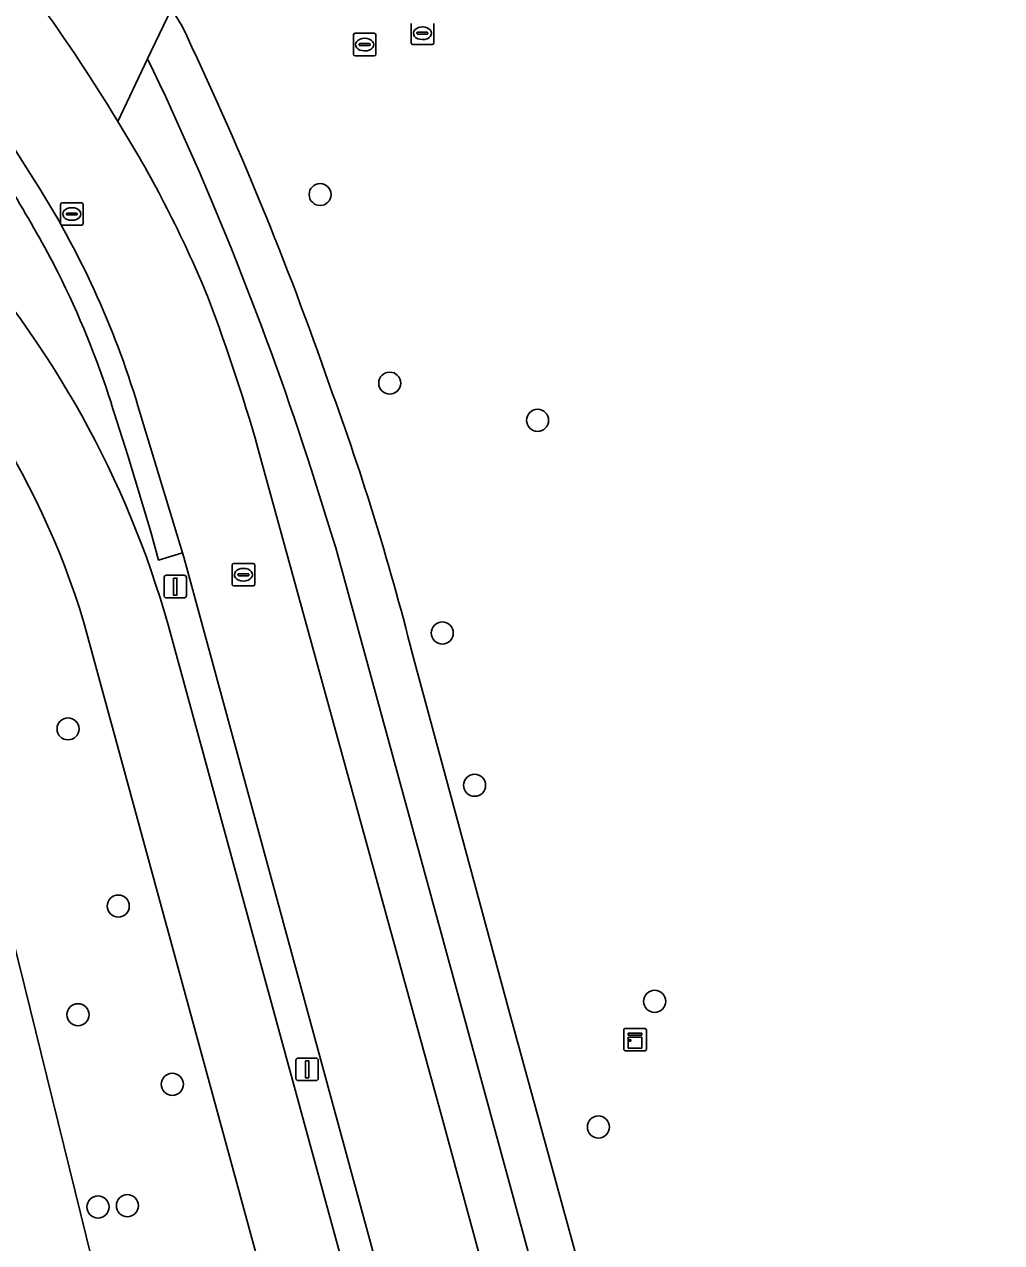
# Model space of a CAD drawing. Extents: x 156661 to 157576, y 383570 to 384425.
# Drawn here: x 157118.7 to 157162.1, y 383880.2 to 383934.2 of the extents above; entities that cross this region are included whole.
import ezdxf

# ---------------------------------------------------------------- set-up
doc = ezdxf.new("R2010")
doc.units = 0
for name, color, linetype in [('IMGEO_Berm_groen', 7, 'Continuous'), ('IMGEO_Boom', 7, 'Continuous'), ('IMGEO_Brandkraan', 7, 'Continuous'), ('IMGEO_Fietspad_gesloten', 7, 'Continuous'), ('IMGEO_Groenvoorziening', 7, 'Continuous'), ('IMGEO_Kast', 7, 'Continuous'), ('IMGEO_Lichtmast', 7, 'Continuous'), ('IMGEO_Loofbos', 7, 'Continuous'), ('IMGEO_Rijbaan_lokaal_open', 7, 'Continuous'), ('IMGEO_Rioolput', 7, 'Continuous'), ('IMGEO_Voetpad_open', 7, 'Continuous')]:
    doc.layers.add(name, color=color, linetype=linetype)

msp = doc.modelspace()

# ---------------------------------------------------------------- linework, layer by layer
at = {"layer": 'IMGEO_Berm_groen'}
for points in [[(157124.191, 383932.728), (157122.867, 383929.949)], [(157151.838, 383815.069), (157149.3, 383824.346), (157125.795, 383910.624), (157125.737, 383910.814), (157124.677, 383910.499), (157124.332, 383911.742), (157123.31, 383915.14), (157122.581, 383917.438)], [(157129.083, 383915.456), (157137.15, 383886.135), (157141.176, 383871.297), (157148.817, 383843.411)], [(157138.346, 383889.799), (157132.538, 383911.039), (157132.306, 383911.778), (157131.455, 383914.488)], [(157125.103, 383907.619), (157141.79, 383846.532), (157144.437, 383836.755), (157145.881, 383828.34)], [(157151.588, 383841.225), (157150.233, 383846.197), (157138.346, 383889.799)]]:
    msp.add_lwpolyline(points, dxfattribs=at)
for centre, radius, start, end in [((156993.75, 383870.214), 144.647, 17.82329, 25.60612), ((157077.493, 383901.732), 53.432, 22.9407, 31.8762), ((157059.038, 383891.082), 69.124, 27.7492, 31.0201), ((157083.047, 383895.676), 43.719, 15.8532, 42.2354), ((157082.438, 383904.516), 42.172, 17.8435, 26.3986), ((157053.731, 383894.117), 78.315, 15.81166, 21.29522)]:
    msp.add_arc(centre, radius, start, end, dxfattribs=at)
at = {"layer": 'IMGEO_Boom'}
for centre in [(157131.84, 383926.705), (157134.925, 383918.341), (157141.48, 383916.693), (157137.257, 383907.262), (157120.661, 383903.013), (157138.689, 383900.512), (157122.889, 383895.153), (157146.674, 383890.931), (157121.102, 383890.336), (157125.285, 383887.253), (157144.181, 383885.359), (157121.989, 383881.814), (157123.292, 383881.873)]:
    msp.add_circle(centre, 0.489, dxfattribs=at)
at = {"layer": 'IMGEO_Brandkraan'}
for p, q in [((157135.876, 383933.43), (157135.876, 383934.282)), ((157136.877, 383934.282), (157136.877, 383933.43)), ((157136.135, 383933.85), (157136.135, 383933.862)), ((157136.573, 383933.813), (157136.175, 383933.813)), ((157136.178, 383933.899), (157136.576, 383933.899)), ((157136.364, 383934.136), (157136.389, 383934.136)), ((157136.619, 383933.862), (157136.619, 383933.85)), ((157136.803, 383933.356), (157135.951, 383933.356)), ((157136.387, 383933.576), (157136.362, 383933.576))]:
    msp.add_line(p, q, dxfattribs=at)
for points in [[(157135.876, 383933.43), (157135.876, 383934.282)], [(157136.877, 383934.282), (157136.877, 383933.43)], [(157136.803, 383933.356), (157135.951, 383933.356)]]:
    msp.add_lwpolyline(points, dxfattribs=at)
for centre, radius, start, end in [((157136.175, 383933.859), 0.0403, 85.8775, 175.7526), ((157136.172, 383933.849), 0.0366, 178.938, 274.7102), ((157136.576, 383933.856), 0.043, 264.8664, 352.4533), ((157136.58, 383933.861), 0.0386, 1.7309, 96.639), ((157135.953, 383933.432), 0.0765, 181.552, 268.448), ((157135.953, 383933.432), 0.0765, 181.552, 268.448), ((157136.801, 383933.432), 0.0765, 271.552, 358.448), ((157136.801, 383933.432), 0.0765, 271.552, 358.448)]:
    msp.add_arc(centre, radius, start, end, dxfattribs=at)
for centre, major_axis, ratio, start_param, end_param in [((157136.363, 383933.856), (-0.387, 0.002), 0.722429, 4.712389, 7.853982), ((157136.388, 383933.856), (-0.39, 0.002), 0.717154, 1.570796, 4.712389)]:
    msp.add_ellipse(centre, major_axis=major_axis, ratio=ratio, start_param=start_param, end_param=end_param, dxfattribs=at)
at = {"layer": 'IMGEO_Fietspad_gesloten'}
for points in [[(157121.363, 383907.733), (157138.465, 383845.068), (157140.48, 383837.452), (157140.837, 383836.103), (157140.909, 383835.831), (157141.11, 383834.602), (157142.354, 383826.982)], [(157145.881, 383828.34), (157144.437, 383836.755), (157141.79, 383846.532), (157125.103, 383907.619)]]:
    msp.add_lwpolyline(points, dxfattribs=at)
for centre, radius, start, end in [((157087.692, 383897.634), 35.153, 16.6949, 50.5969), ((157083.047, 383895.676), 43.719, 15.8532, 42.2354)]:
    msp.add_arc(centre, radius, start, end, dxfattribs=at)
at = {"layer": 'IMGEO_Groenvoorziening'}
for points in [[(157075.189, 384135.046), (157079.977, 384129.642), (157085.938, 384121.166), (157092.136, 384111.936), (157093.567, 384107.816), (157092.747, 384099.97), (157089.926, 384085.599), (157084.345, 384074.369), (157087.624, 384070.536), (157154.965, 383981.147), (157118.076, 383955.713), (157048.492, 384046.401), (157047.525, 384049.683), (157043.532, 384046.733), (157050.307, 384037.736), (157052.866, 384034.354), (157120.283, 383944.64), (157124.325, 383946.137), (157128.805, 383949.146), (157133.769, 383943.405), (157129.807, 383939.447), (157125.958, 383936.438), (157125.242, 383934.934), (157125.69, 383934.221)], [(157136.032, 383905.936), (157140.251, 383890.375), (157153.812, 383840.967), (157154.389, 383841.05), (157154.951, 383841.199), (157164.329, 383845.363)], [(157057.767, 383858.53), (157065.965, 383853.982), (157071.375, 383853.718), (157076.52, 383846.989), (157084.173, 383842.503), (157087.933, 383839.93), (157091.43, 383836.764), (157095.948, 383836.137), (157101.325, 383837.028), (157107.856, 383840.062), (157110.825, 383843.295), (157127.449, 383844.35), (157131.671, 383843.163), (157134.838, 383843.163), (157134.31, 383847.517), (157127.449, 383856.225), (157118.477, 383892.64)]]:
    msp.add_lwpolyline(points, dxfattribs=at)
for centre, radius, start, end in [((156988.403, 383868.439), 152.233, 19.09879, 25.60192), ((157020.363, 383877.209), 119.183, 13.94768, 20.14199)]:
    msp.add_arc(centre, radius, start, end, dxfattribs=at)
at = {"layer": 'IMGEO_Kast'}
for p, q in [((157145.305, 383888.808), (157145.305, 383889.649)), ((157145.305, 383889.649), (157145.305, 383888.808)), ((157145.38, 383889.733), (157146.221, 383889.733)), ((157146.221, 383889.733), (157145.38, 383889.733)), ((157146.305, 383889.658), (157146.305, 383888.817)), ((157146.305, 383888.817), (157146.305, 383889.658)), ((157146.23, 383888.733), (157145.389, 383888.733)), ((157145.389, 383888.733), (157146.23, 383888.733))]:
    msp.add_line(p, q, dxfattribs=at)
for points in [[(157145.5, 383889.523), (157146.1, 383889.523), (157146.1, 383889.438), (157145.5, 383889.438), (157145.5, 383889.523)], [(157145.5, 383889.348), (157146.1, 383889.348), (157146.1, 383888.859), (157145.5, 383888.859), (157145.5, 383889.348)]]:
    msp.add_lwpolyline(points, dxfattribs=at)
msp.add_circle((157145.584, 383889.197), 0.0377, dxfattribs=at)
for centre, start, end in [((157145.383, 383889.655), 92.4484, 184.2845), ((157145.383, 383889.655), 92.4484, 184.2845), ((157146.227, 383889.655), 2.4484, 94.2845), ((157146.227, 383889.655), 2.4484, 94.2845), ((157145.383, 383888.811), 182.4484, 274.2845), ((157145.383, 383888.811), 182.4484, 274.2845), ((157146.227, 383888.811), 272.4484, 4.2845), ((157146.227, 383888.811), 272.4484, 4.2845)]:
    msp.add_arc(centre, 0.0779, start, end, dxfattribs=at)
at = {"layer": 'IMGEO_Lichtmast'}
for p, q in [((157124.917, 383908.922), (157124.917, 383909.722)), ((157124.917, 383909.722), (157124.917, 383908.922)), ((157125.017, 383909.822), (157125.807, 383909.822)), ((157125.807, 383909.822), (157125.017, 383909.822)), ((157125.907, 383909.722), (157125.907, 383908.922)), ((157125.907, 383908.922), (157125.907, 383909.722)), ((157125.807, 383908.822), (157125.017, 383908.822)), ((157125.017, 383908.822), (157125.807, 383908.822)), ((157130.866, 383888.417), (157131.656, 383888.417)), ((157131.656, 383888.417), (157130.866, 383888.417)), ((157130.766, 383887.517), (157130.766, 383888.317)), ((157130.766, 383888.317), (157130.766, 383887.517)), ((157131.756, 383888.317), (157131.756, 383887.517)), ((157131.756, 383887.517), (157131.756, 383888.317)), ((157131.656, 383887.417), (157130.866, 383887.417)), ((157130.866, 383887.417), (157131.656, 383887.417))]:
    msp.add_line(p, q, dxfattribs=at)
for points in [[(157125.337, 383909.697), (157125.487, 383909.697), (157125.487, 383908.947), (157125.337, 383908.947), (157125.337, 383909.697)], [(157131.186, 383888.292), (157131.336, 383888.292), (157131.336, 383887.542), (157131.186, 383887.542), (157131.186, 383888.292)]]:
    msp.add_lwpolyline(points, dxfattribs=at)
for centre, start, end in [((157125.017, 383909.722), 90, 180), ((157125.017, 383909.722), 90, 180), ((157125.807, 383909.722), 0, 90), ((157125.807, 383909.722), 360, 90), ((157125.017, 383908.922), 180, 270), ((157125.017, 383908.922), 180, 270), ((157125.807, 383908.922), 270, 0), ((157125.807, 383908.922), 270, 0), ((157130.866, 383888.317), 90, 180), ((157130.866, 383888.317), 90, 180), ((157131.656, 383888.317), 0, 90), ((157131.656, 383888.317), 360, 90), ((157130.866, 383887.517), 180, 270), ((157130.866, 383887.517), 180, 270), ((157131.656, 383887.517), 270, 0), ((157131.656, 383887.517), 270, 0)]:
    msp.add_arc(centre, 0.1, start, end, dxfattribs=at)
at = {"layer": 'IMGEO_Loofbos'}
for points in [[(157110.006, 383924.797), (157107.584, 383926.297), (157105.291, 383927.602), (157105.217, 383922.59), (157106.471, 383917.709), (157108.582, 383914.146), (157111.616, 383909.66), (157115.706, 383903.591), (157118.477, 383892.64), (157127.449, 383856.225)], [(157100.533, 383804.768), (157098.554, 383816.775), (157097.235, 383822.976), (157098.818, 383826.275), (157103.304, 383826.011), (157119.401, 383831.552), (157132.067, 383833.927), (157141.11, 383834.602), (157140.909, 383835.831), (157140.837, 383836.103), (157140.48, 383837.452), (157138.465, 383845.068), (157121.363, 383907.733)]]:
    msp.add_lwpolyline(points, dxfattribs=at)
msp.add_arc((157087.692, 383897.634), 35.153, 16.6949, 50.5969, dxfattribs=at)
at = {"layer": 'IMGEO_Rijbaan_lokaal_open'}
for points in [[(157122.867, 383929.949), (157124.191, 383932.728), (157125.242, 383934.934), (157125.958, 383936.438), (157129.807, 383939.447), (157133.769, 383943.405), (157128.805, 383949.146)], [(157118.108, 383929.012), (157119.181, 383927.322)], [(157119.181, 383927.322), (157118.108, 383929.012)], [(157122.581, 383917.438), (157123.31, 383915.14), (157124.332, 383911.742), (157124.677, 383910.499), (157125.737, 383910.814), (157123.761, 383917.329)], [(157123.761, 383917.329), (157125.737, 383910.814), (157125.795, 383910.624), (157149.3, 383824.346), (157151.838, 383815.069)], [(157152.292, 383830.729), (157148.817, 383843.411), (157141.176, 383871.297), (157137.15, 383886.135), (157129.083, 383915.456)]]:
    msp.add_lwpolyline(points, dxfattribs=at)
for centre, radius, start, end in [((157058.297, 383890.888), 75.465, 31.17169, 36.48554), ((157058.297, 383890.888), 75.465, 31.17169, 36.48554), ((157077.493, 383901.732), 53.432, 22.9407, 31.8762), ((157085.477, 383905.829), 39.974, 16.7199, 32.5261), ((157085.477, 383905.829), 39.974, 16.7199, 32.5261), ((157059.038, 383891.082), 69.124, 27.7492, 31.0201), ((157082.438, 383904.516), 42.172, 17.8435, 26.3986), ((157053.731, 383894.117), 78.315, 15.81166, 21.29522)]:
    msp.add_arc(centre, radius, start, end, dxfattribs=at)
at = {"layer": 'IMGEO_Rioolput'}
for p, q in [((157133.313, 383932.927), (157133.313, 383933.779)), ((157133.388, 383933.853), (157134.24, 383933.853)), ((157134.314, 383933.779), (157134.314, 383932.927)), ((157133.572, 383933.347), (157133.572, 383933.359)), ((157134.01, 383933.31), (157133.612, 383933.31)), ((157133.615, 383933.396), (157134.013, 383933.396)), ((157133.801, 383933.633), (157133.826, 383933.633)), ((157134.056, 383933.359), (157134.056, 383933.347)), ((157134.24, 383932.853), (157133.388, 383932.853)), ((157133.824, 383933.073), (157133.799, 383933.073)), ((157120.328, 383925.415), (157120.328, 383926.267)), ((157120.403, 383926.341), (157121.255, 383926.341)), ((157121.329, 383926.267), (157121.329, 383925.415)), ((157120.587, 383925.835), (157120.587, 383925.847)), ((157121.025, 383925.798), (157120.627, 383925.798)), ((157120.63, 383925.884), (157121.028, 383925.884)), ((157120.816, 383926.121), (157120.841, 383926.121)), ((157121.071, 383925.847), (157121.071, 383925.835)), ((157121.255, 383925.341), (157120.403, 383925.341)), ((157120.839, 383925.561), (157120.814, 383925.561)), ((157127.937, 383909.422), (157127.937, 383910.274)), ((157128.012, 383910.348), (157128.864, 383910.348)), ((157128.425, 383910.128), (157128.45, 383910.128)), ((157128.938, 383910.274), (157128.938, 383909.422)), ((157128.196, 383909.842), (157128.196, 383909.854)), ((157128.634, 383909.805), (157128.236, 383909.805)), ((157128.239, 383909.891), (157128.637, 383909.891)), ((157128.448, 383909.568), (157128.423, 383909.568)), ((157128.68, 383909.854), (157128.68, 383909.842)), ((157128.864, 383909.348), (157128.012, 383909.348))]:
    msp.add_line(p, q, dxfattribs=at)
for points in [[(157133.313, 383932.927), (157133.313, 383933.779)], [(157133.388, 383933.853), (157134.24, 383933.853)], [(157134.314, 383933.779), (157134.314, 383932.927)], [(157134.24, 383932.853), (157133.388, 383932.853)], [(157120.328, 383925.415), (157120.328, 383926.267)], [(157120.403, 383926.341), (157121.255, 383926.341)], [(157121.329, 383926.267), (157121.329, 383925.415)], [(157121.255, 383925.341), (157120.403, 383925.341)], [(157127.937, 383909.422), (157127.937, 383910.274)], [(157128.012, 383910.348), (157128.864, 383910.348)], [(157128.938, 383910.274), (157128.938, 383909.422)], [(157128.864, 383909.348), (157128.012, 383909.348)]]:
    msp.add_lwpolyline(points, dxfattribs=at)
for centre, radius, start, end in [((157133.39, 383933.777), 0.0765, 91.552, 178.448), ((157133.39, 383933.777), 0.0765, 91.552, 178.448), ((157134.238, 383933.777), 0.0765, 1.552, 88.448), ((157134.238, 383933.777), 0.0765, 1.552, 88.448), ((157133.612, 383933.356), 0.0403, 85.8775, 175.7526), ((157133.609, 383933.346), 0.0366, 178.938, 274.7102), ((157134.013, 383933.353), 0.043, 264.8664, 352.4533), ((157134.017, 383933.358), 0.0386, 1.7309, 96.639), ((157133.39, 383932.929), 0.0765, 181.552, 268.448), ((157133.39, 383932.929), 0.0765, 181.552, 268.448), ((157134.238, 383932.929), 0.0765, 271.552, 358.448), ((157134.238, 383932.929), 0.0765, 271.552, 358.448), ((157120.405, 383926.265), 0.0765, 91.552, 178.448), ((157120.405, 383926.265), 0.0765, 91.552, 178.448), ((157121.253, 383926.265), 0.0765, 1.552, 88.448), ((157121.253, 383926.265), 0.0765, 1.552, 88.448), ((157120.627, 383925.844), 0.0403, 85.8775, 175.7526), ((157120.624, 383925.834), 0.0366, 178.938, 274.7102), ((157121.028, 383925.841), 0.043, 264.8664, 352.4533), ((157121.032, 383925.846), 0.0386, 1.7309, 96.639), ((157120.405, 383925.417), 0.0765, 181.552, 268.448), ((157120.405, 383925.417), 0.0765, 181.552, 268.448), ((157121.253, 383925.417), 0.0765, 271.552, 358.448), ((157121.253, 383925.417), 0.0765, 271.552, 358.448), ((157128.014, 383910.272), 0.0765, 91.552, 178.448), ((157128.014, 383910.272), 0.0765, 91.552, 178.448), ((157128.862, 383910.272), 0.0765, 1.552, 88.448), ((157128.862, 383910.272), 0.0765, 1.552, 88.448), ((157128.014, 383909.424), 0.0765, 181.552, 268.448), ((157128.014, 383909.424), 0.0765, 181.552, 268.448), ((157128.236, 383909.851), 0.0403, 85.8775, 175.7526), ((157128.233, 383909.841), 0.0366, 178.938, 274.7102), ((157128.637, 383909.848), 0.043, 264.8664, 352.4533), ((157128.641, 383909.853), 0.0386, 1.7309, 96.639), ((157128.862, 383909.424), 0.0765, 271.552, 358.448), ((157128.862, 383909.424), 0.0765, 271.552, 358.448)]:
    msp.add_arc(centre, radius, start, end, dxfattribs=at)
for centre, major_axis, ratio, start_param, end_param in [((157133.8, 383933.353), (-0.387, 0.002), 0.722429, 4.712389, 7.853982), ((157133.825, 383933.353), (-0.39, 0.002), 0.717154, 1.570796, 4.712389), ((157120.815, 383925.841), (-0.387, 0.002), 0.722429, 4.712389, 7.853982), ((157120.84, 383925.841), (-0.39, 0.002), 0.717154, 1.570796, 4.712389), ((157128.424, 383909.848), (-0.387, 0.002), 0.722429, 4.712389, 7.853982), ((157128.449, 383909.848), (-0.39, 0.002), 0.717154, 1.570796, 4.712389)]:
    msp.add_ellipse(centre, major_axis=major_axis, ratio=ratio, start_param=start_param, end_param=end_param, dxfattribs=at)
at = {"layer": 'IMGEO_Voetpad_open'}
for points in [[(157125.69, 383934.221), (157125.242, 383934.934), (157124.191, 383932.728)], [(157131.455, 383914.488), (157132.306, 383911.778), (157132.538, 383911.039), (157138.346, 383889.799), (157150.233, 383846.197), (157151.588, 383841.225), (157151.722, 383841.182), (157152.032, 383841.081), (157153.156, 383840.918), (157153.812, 383840.967), (157140.251, 383890.375)], [(157140.251, 383890.375), (157136.032, 383905.936)]]:
    msp.add_lwpolyline(points, dxfattribs=at)
for centre, radius, start, end in [((156988.403, 383868.439), 152.233, 19.09879, 25.60192), ((156993.75, 383870.214), 144.647, 17.82329, 25.60612), ((157020.363, 383877.209), 119.183, 13.94768, 20.14199)]:
    msp.add_arc(centre, radius, start, end, dxfattribs=at)

doc.saveas('drawing.dxf')
